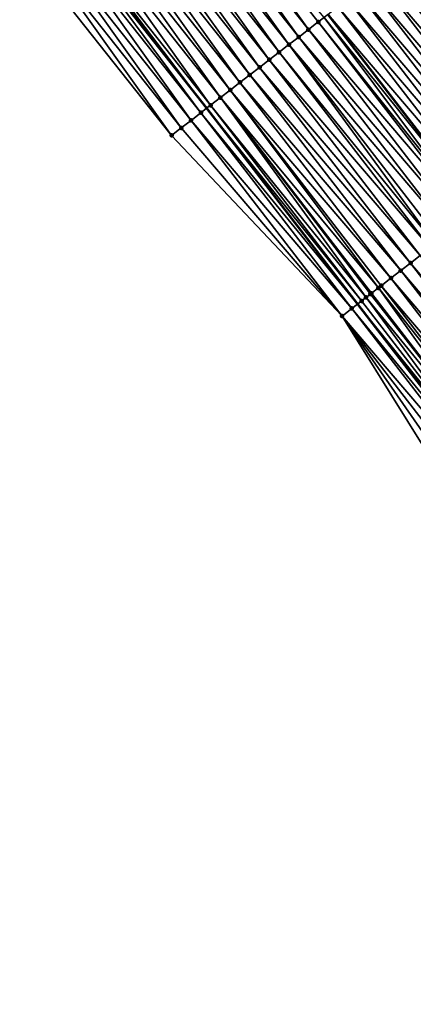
# Model space of a CAD drawing. Header units: feet. Extents: x 2017353 to 2024169, y 808050 to 818690.
# Tile 296 of 305: x 2022988 to 2023020, y 813715 to 813795. Entities that reach past the tile are written whole.
import ezdxf

# ---------------------------------------------------------------- set-up
doc = ezdxf.new("R2010")
doc.units = ezdxf.units.FT
doc.header["$MEASUREMENT"] = 0
for name, color, linetype, lineweight in [('EP_Travel Lane', 172, 'Continuous', 53), ('SB-Road Shots', 141, 'Continuous', 100), ('SB-Road X-Section', 40, 'Continuous', 13), ('STRIPING', 60, 'Continuous', 53)]:
    doc.layers.add(name, color=color, linetype=linetype, lineweight=lineweight)
doc.layers.add('I-77-MM15-17_SB-Surface-BORDER', color=7, linetype='Continuous')
doc.layers.add('I-77-MM15-17_SB-Surface-TIN', color=7, linetype='Continuous')

msp = doc.modelspace()

# ---------------------------------------------------------------- linework, layer by layer
at = {"layer": 'EP_Travel Lane'}
msp.add_polyline3d([(2022991.022505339, 813803.1458993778, 305.6170101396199), (2023003.285776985, 813787.5748178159, 306.3176587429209), (2023015.481625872, 813771.7401552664, 307.0422273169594), (2023027.677817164, 813755.9050481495, 307.7509931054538), (2023039.451268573, 813740.0749688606, 308.4438648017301), (2023051.259084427, 813723.947273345, 309.1315599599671), (2023062.910742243, 813707.9515460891, 309.8217512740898), (2023074.398836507, 813691.5952784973, 310.526257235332), (2023085.886663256, 813675.2393917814, 311.2440111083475), (2023097.152630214, 813658.9396776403, 311.9564695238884), (2023108.400717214, 813642.4176705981, 312.6668367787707), (2023119.426560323, 813626.1889705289, 313.387801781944), (2023130.063606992, 813609.2629426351, 313.9963628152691), (2023140.69929861, 813592.3390709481, 314.6781366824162), (2023151.334193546, 813575.4164669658, 315.40295375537), (2023161.970089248, 813558.4922705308, 316.0737007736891), (2023172.605150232, 813541.5694023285, 316.789546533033), (2023183.240155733, 813524.6466224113, 317.5083899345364)], dxfattribs=at)
at = {"layer": 'I-77-MM15-17_SB-Surface-BORDER', "color": 3, "linetype": 'Continuous', "lineweight": -3}
msp.add_polyline3d([(2023181.852581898, 813523.7702748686, 317.3997637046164), (2023171.551339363, 813540.9040270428, 316.7113860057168), (2023159.106655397, 813556.6838220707, 315.8496676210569), (2023149.587475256, 813574.3128165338, 315.2545603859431), (2023140.480258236, 813592.200764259, 314.6617741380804), (2023129.52701318, 813608.9241119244, 313.9559350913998), (2023117.200194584, 813624.78267664, 313.2088364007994), (2023105.421882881, 813640.386232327, 312.4429763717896), (2023094.197176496, 813656.9241267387, 311.7330354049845), (2023082.980358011, 813673.1857900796, 311.0144584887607), (2023070.66707368, 813688.9574749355, 310.2098197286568), (2023059.170121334, 813705.3067500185, 309.4875459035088), (2023047.574174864, 813721.2345558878, 308.7830737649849), (2023036.571872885, 813737.9548142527, 308.1614076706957), (2023024.851758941, 813753.7143577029, 307.4715350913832), (2023014.230916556, 813770.7705758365, 306.9171997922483), (2023000.449103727, 813785.3755890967, 306.0302409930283), (2022988.183231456, 813800.871041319, 305.3299364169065)], dxfattribs=at)
at = {"layer": 'I-77-MM15-17_SB-Surface-TIN', "color": 128, "linetype": 'Continuous', "lineweight": -3}
for points in [[(2023011.515968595, 813793.9503061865, 307.0344131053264), (2022999.892626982, 813810.2460886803, 306.3718176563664), (2022999.112052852, 813809.6210199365, 306.3000699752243)], [(2023011.515968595, 813793.9503061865, 307.0344131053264), (2023012.306402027, 813794.5628598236, 307.1087655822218), (2022999.892626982, 813810.2460886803, 306.3718176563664)], [(2023012.306402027, 813794.5628598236, 307.1087655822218), (2023012.775015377, 813794.9257838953, 307.1476673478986), (2022999.892626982, 813810.2460886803, 306.3718176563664)], [(2023010.725530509, 813793.3377585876, 306.9602753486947), (2022999.112052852, 813809.6210199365, 306.3000699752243), (2022998.331391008, 813808.9960613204, 306.2321656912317)], [(2023010.725530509, 813793.3377585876, 306.9602753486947), (2023011.515968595, 813793.9503061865, 307.0344131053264), (2022999.112052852, 813809.6210199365, 306.3000699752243)], [(2023009.935006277, 813792.7253227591, 306.8901120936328), (2022998.331391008, 813808.9960613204, 306.2321656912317), (2022997.550757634, 813808.3710669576, 306.1630138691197)], [(2023009.935006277, 813792.7253227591, 306.8901120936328), (2023010.725530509, 813793.3377585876, 306.9602753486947), (2022998.331391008, 813808.9960613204, 306.2321656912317)], [(2023008.353867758, 813791.5005679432, 306.7539404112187), (2022996.770020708, 813807.7462026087, 306.098399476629), (2022995.989206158, 813807.121435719, 306.0371863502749)], [(2023009.144434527, 813792.1129485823, 306.8221411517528), (2022997.550757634, 813808.3710669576, 306.1630138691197), (2022996.770020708, 813807.7462026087, 306.098399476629)], [(2023008.353867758, 813791.5005679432, 306.7539404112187), (2023009.144434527, 813792.1129485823, 306.8221411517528), (2022996.770020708, 813807.7462026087, 306.098399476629)], [(2023009.144434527, 813792.1129485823, 306.8221411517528), (2023009.935006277, 813792.7253227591, 306.8901120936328), (2022997.550757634, 813808.3710669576, 306.1630138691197)], [(2023007.563221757, 813790.8882901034, 306.6893951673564), (2022995.989206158, 813807.121435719, 306.0371863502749), (2022995.208460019, 813806.4965829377, 305.9729756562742)], [(2023007.563221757, 813790.8882901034, 306.6893951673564), (2023008.353867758, 813791.5005679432, 306.7539404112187), (2022995.989206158, 813807.121435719, 306.0371863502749)], [(2023006.772625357, 813790.2759479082, 306.62256147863), (2022995.208460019, 813806.4965829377, 305.9729756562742), (2022994.427782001, 813805.8716446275, 305.9057800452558)], [(2023006.772625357, 813790.2759479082, 306.62256147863), (2023007.563221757, 813790.8882901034, 306.6893951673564), (2022995.208460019, 813806.4965829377, 305.9729756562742)], [(2023005.191480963, 813789.0512007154, 306.4866608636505), (2022993.647061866, 813805.246759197, 305.8404299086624), (2022992.866347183, 813804.6218669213, 305.7748408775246)], [(2023005.982055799, 813789.663570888, 306.5544894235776), (2022994.427782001, 813805.8716446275, 305.9057800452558), (2022993.647061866, 813805.246759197, 305.8404299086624)], [(2023005.191480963, 813789.0512007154, 306.4866608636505), (2023005.982055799, 813789.663570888, 306.5544894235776), (2022993.647061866, 813805.246759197, 305.8404299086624)], [(2023005.982055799, 813789.663570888, 306.5544894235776), (2023006.772625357, 813790.2759479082, 306.62256147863), (2022994.427782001, 813805.8716446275, 305.9057800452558)], [(2023004.400839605, 813788.4389168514, 306.4219014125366), (2022992.866347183, 813804.6218669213, 305.7748408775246), (2022992.085584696, 813803.9970346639, 305.711346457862)], [(2023004.400839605, 813788.4389168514, 306.4219014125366), (2023005.191480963, 813789.0512007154, 306.4866608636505), (2022992.866347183, 813804.6218669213, 305.7748408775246)], [(2023003.610295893, 813787.8265062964, 306.3526368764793), (2022992.085584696, 813803.9970346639, 305.711346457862), (2022991.304819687, 813803.3722055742, 305.6479625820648)], [(2023003.610295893, 813787.8265062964, 306.3526368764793), (2023004.400839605, 813788.4389168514, 306.4219014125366), (2022992.085584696, 813803.9970346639, 305.711346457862)], [(2023002.820096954, 813787.2136484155, 306.2674656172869), (2022991.022505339, 813803.1458993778, 305.6170101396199), (2022990.524560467, 813802.7467414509, 305.5624163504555)], [(2022991.304819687, 813803.3722055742, 305.6479625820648), (2022991.022505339, 813803.1458993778, 305.6170101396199), (2023003.285776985, 813787.5748178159, 306.3176587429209)], [(2023002.820096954, 813787.2136484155, 306.2674656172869), (2023003.285776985, 813787.5748178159, 306.3176587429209), (2022991.022505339, 813803.1458993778, 305.6170101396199)], [(2023003.610295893, 813787.8265062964, 306.3526368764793), (2022991.304819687, 813803.3722055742, 305.6479625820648), (2023003.285776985, 813787.5748178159, 306.3176587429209)], [(2023001.239476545, 813785.9882213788, 306.1073900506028), (2022989.744227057, 813802.1213704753, 305.4801209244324), (2022988.96364284, 813801.4963143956, 305.4088152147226)], [(2023002.02985682, 813786.6008439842, 306.1841950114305), (2022990.524560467, 813802.7467414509, 305.5624163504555), (2022989.744227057, 813802.1213704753, 305.4801209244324)], [(2023001.239476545, 813785.9882213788, 306.1073900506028), (2023002.02985682, 813786.6008439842, 306.1841950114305), (2022989.744227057, 813802.1213704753, 305.4801209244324)], [(2023002.02985682, 813786.6008439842, 306.1841950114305), (2023002.820096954, 813787.2136484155, 306.2674656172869), (2022990.524560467, 813802.7467414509, 305.5624163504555)], [(2023000.449103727, 813785.3755890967, 306.0302409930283), (2022988.96364284, 813801.4963143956, 305.4088152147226), (2022988.183231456, 813800.871041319, 305.3299364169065)], [(2023000.449103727, 813785.3755890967, 306.0302409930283), (2023001.239476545, 813785.9882213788, 306.1073900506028), (2022988.96364284, 813801.4963143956, 305.4088152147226)], [(2023032.411379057, 813784.8586691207, 308.6045373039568), (2023020.209830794, 813800.6895711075, 307.8940697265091), (2023019.419526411, 813800.0768500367, 307.8137633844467)], [(2023031.621026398, 813784.2460106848, 308.5264581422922), (2023019.419526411, 813800.0768500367, 307.8137633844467), (2023018.629134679, 813799.4642422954, 307.7374869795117)], [(2023031.621026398, 813784.2460106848, 308.5264581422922), (2023032.411379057, 813784.8586691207, 308.6045373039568), (2023019.419526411, 813800.0768500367, 307.8137633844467)], [(2023030.040154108, 813783.0209104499, 308.3780033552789), (2023017.838735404, 813798.85164434, 307.6615585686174), (2023017.048375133, 813798.2389957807, 307.5838307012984)], [(2023030.830595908, 813783.6334532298, 308.4519698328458), (2023018.629134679, 813799.4642422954, 307.7374869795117), (2023017.838735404, 813798.85164434, 307.6615585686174)], [(2023030.040154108, 813783.0209104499, 308.3780033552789), (2023030.830595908, 813783.6334532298, 308.4519698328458), (2023017.838735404, 813798.85164434, 307.6615585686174)], [(2023030.830595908, 813783.6334532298, 308.4519698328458), (2023031.621026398, 813784.2460106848, 308.5264581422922), (2023018.629134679, 813799.4642422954, 307.7374869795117)], [(2023029.249815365, 813782.4082339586, 308.2992821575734), (2023017.048375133, 813798.2389957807, 307.5838307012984), (2023016.25810156, 813797.6262347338, 307.5021028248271)], [(2023029.249815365, 813782.4082339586, 308.2992821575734), (2023030.040154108, 813783.0209104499, 308.3780033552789), (2023017.048375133, 813798.2389957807, 307.5838307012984)], [(2023028.459460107, 813781.7955788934, 308.2213228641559), (2023016.25810156, 813797.6262347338, 307.5021028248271), (2023015.467749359, 813797.0135757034, 307.4240026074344)], [(2023028.459460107, 813781.7955788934, 308.2213228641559), (2023029.249815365, 813782.4082339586, 308.2992821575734), (2023016.25810156, 813797.6262347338, 307.5021028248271)], [(2023027.669139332, 813781.1828790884, 308.1417726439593), (2023015.467749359, 813797.0135757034, 307.4240026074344), (2023014.677447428, 813796.4008514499, 307.3435830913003)], [(2023027.669139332, 813781.1828790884, 308.1417726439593), (2023028.459460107, 813781.7955788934, 308.2213228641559), (2023015.467749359, 813797.0135757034, 307.4240026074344)], [(2023026.088518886, 813779.957452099, 307.9816985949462), (2023013.887185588, 813795.7880751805, 307.261313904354), (2023013.096881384, 813795.1753538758, 307.180999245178)], [(2023026.878806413, 813780.5701950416, 308.0627827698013), (2023014.677447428, 813796.4008514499, 307.3435830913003), (2023013.887185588, 813795.7880751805, 307.261313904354)], [(2023026.088518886, 813779.957452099, 307.9816985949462), (2023026.878806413, 813780.5701950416, 308.0627827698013), (2023013.887185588, 813795.7880751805, 307.261313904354)], [(2023026.878806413, 813780.5701950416, 308.0627827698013), (2023027.669139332, 813781.1828790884, 308.1417726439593), (2023014.677447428, 813796.4008514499, 307.3435830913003)], [(2023024.754231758, 813778.9224882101, 307.8350885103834), (2023012.775015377, 813794.9257838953, 307.1476673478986), (2023012.306402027, 813794.5628598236, 307.1087655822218)], [(2023012.775015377, 813794.9257838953, 307.1476673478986), (2023025.289069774, 813779.3373057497, 307.8929810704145), (2023013.087588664, 813795.1681484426, 307.1800369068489)], [(2023024.754231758, 813778.9224882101, 307.8350885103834), (2023025.289069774, 813779.3373057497, 307.8929810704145), (2023012.775015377, 813794.9257838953, 307.1476673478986)], [(2023025.298374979, 813779.3445228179, 307.8939882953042), (2023013.096881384, 813795.1753538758, 307.180999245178), (2023013.087588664, 813795.1681484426, 307.1800369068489)], [(2023025.298374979, 813779.3445228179, 307.8939882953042), (2023013.087588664, 813795.1681484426, 307.1800369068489), (2023025.289069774, 813779.3373057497, 307.8929810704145)], [(2023025.298374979, 813779.3445228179, 307.8939882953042), (2023026.088518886, 813779.957452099, 307.9816985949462), (2023013.096881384, 813795.1753538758, 307.180999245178)], [(2023024.508060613, 813778.7318146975, 307.8141423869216), (2023012.306402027, 813794.5628598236, 307.1087655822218), (2023011.515968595, 813793.9503061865, 307.0344131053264)], [(2023024.508060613, 813778.7318146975, 307.8141423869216), (2023024.754231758, 813778.9224882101, 307.8350885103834), (2023012.306402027, 813794.5628598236, 307.1087655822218)], [(2023022.926962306, 813777.5070077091, 307.676115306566), (2023010.725530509, 813793.3377585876, 306.9602753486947), (2023009.935006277, 813792.7253227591, 306.8901120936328)], [(2023023.717484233, 813778.1194465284, 307.7463849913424), (2023011.515968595, 813793.9503061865, 307.0344131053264), (2023010.725530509, 813793.3377585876, 306.9602753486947)], [(2023022.926962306, 813777.5070077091, 307.676115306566), (2023023.717484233, 813778.1194465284, 307.7463849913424), (2023010.725530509, 813793.3377585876, 306.9602753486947)], [(2023023.717484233, 813778.1194465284, 307.7463849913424), (2023024.508060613, 813778.7318146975, 307.8141423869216), (2023011.515968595, 813793.9503061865, 307.0344131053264)], [(2023021.743993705, 813776.5902310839, 307.564297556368), (2023009.935006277, 813792.7253227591, 306.8901120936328), (2023009.144434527, 813792.1129485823, 306.8221411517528)], [(2023021.743993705, 813776.5902310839, 307.564297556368), (2023022.136610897, 813776.8943476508, 307.5979784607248), (2023009.935006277, 813792.7253227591, 306.8901120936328)], [(2023022.136610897, 813776.8943476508, 307.5979784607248), (2023022.926962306, 813777.5070077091, 307.676115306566), (2023009.935006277, 813792.7253227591, 306.8901120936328)], [(2023021.345898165, 813776.2821563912, 307.536511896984), (2023009.144434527, 813792.1129485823, 306.8221411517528), (2023008.353867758, 813791.5005679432, 306.7539404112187)], [(2023021.345898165, 813776.2821563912, 307.536511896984), (2023021.743993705, 813776.5902310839, 307.564297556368), (2023009.144434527, 813792.1129485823, 306.8221411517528)], [(2023019.764445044, 813775.0578097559, 307.4148547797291), (2023007.563221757, 813790.8882901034, 306.6893951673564), (2023006.772625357, 813790.2759479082, 306.62256147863)], [(2023020.555292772, 813775.6698258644, 307.4700930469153), (2023008.353867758, 813791.5005679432, 306.7539404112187), (2023007.563221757, 813790.8882901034, 306.6893951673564)], [(2023019.764445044, 813775.0578097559, 307.4148547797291), (2023020.555292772, 813775.6698258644, 307.4700930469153), (2023007.563221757, 813790.8882901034, 306.6893951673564)], [(2023020.555292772, 813775.6698258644, 307.4700930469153), (2023021.345898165, 813776.2821563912, 307.536511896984), (2023008.353867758, 813791.5005679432, 306.7539404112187)], [(2023018.973825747, 813774.445497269, 307.3490774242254), (2023006.772625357, 813790.2759479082, 306.62256147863), (2023005.982055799, 813789.663570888, 306.5544894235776)], [(2023018.973825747, 813774.445497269, 307.3490774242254), (2023019.764445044, 813775.0578097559, 307.4148547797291), (2023006.772625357, 813790.2759479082, 306.62256147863)], [(2023018.183185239, 813773.8332123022, 307.2842786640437), (2023005.982055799, 813789.663570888, 306.5544894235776), (2023005.191480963, 813789.0512007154, 306.4866608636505)], [(2023018.183185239, 813773.8332123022, 307.2842786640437), (2023018.973825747, 813774.445497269, 307.3490774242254), (2023005.982055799, 813789.663570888, 306.5544894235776)], [(2023017.170651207, 813773.0485112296, 307.1883974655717), (2023005.191480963, 813789.0512007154, 306.4866608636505), (2023004.400839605, 813788.4389168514, 306.4219014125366)], [(2023017.170651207, 813773.0485112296, 307.1883974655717), (2023017.392702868, 813773.2207221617, 307.2121840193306), (2023005.191480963, 813789.0512007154, 306.4866608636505)], [(2023017.392702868, 813773.2207221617, 307.2121840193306), (2023018.183185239, 813773.8332123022, 307.2842786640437), (2023005.191480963, 813789.0512007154, 306.4866608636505)], [(2023015.811601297, 813771.9959194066, 307.0743074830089), (2023003.610295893, 813787.8265062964, 306.3526368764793), (2023003.285776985, 813787.5748178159, 306.3176587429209)], [(2023016.177038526, 813772.2788144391, 307.1019032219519), (2023004.400839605, 813788.4389168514, 306.4219014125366), (2023003.610295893, 813787.8265062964, 306.3526368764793)], [(2023015.811601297, 813771.9959194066, 307.0743074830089), (2023016.177038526, 813772.2788144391, 307.1019032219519), (2023003.610295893, 813787.8265062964, 306.3526368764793)], [(2023016.177038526, 813772.2788144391, 307.1019032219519), (2023016.516552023, 813772.5414482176, 307.1232364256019), (2023004.400839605, 813788.4389168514, 306.4219014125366)], [(2023016.516552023, 813772.5414482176, 307.1232364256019), (2023016.602453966, 813772.6079291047, 307.1293178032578), (2023004.400839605, 813788.4389168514, 306.4219014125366)], [(2023016.602453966, 813772.6079291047, 307.1293178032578), (2023017.170651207, 813773.0485112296, 307.1883974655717), (2023004.400839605, 813788.4389168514, 306.4219014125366)], [(2023015.021221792, 813771.3832958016, 306.9974668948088), (2023002.820096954, 813787.2136484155, 306.2674656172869), (2023002.02985682, 813786.6008439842, 306.1841950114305)], [(2023002.820096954, 813787.2136484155, 306.2674656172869), (2023015.481625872, 813771.7401552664, 307.0422273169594), (2023003.285776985, 813787.5748178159, 306.3176587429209)], [(2023015.021221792, 813771.3832958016, 306.9974668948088), (2023015.481625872, 813771.7401552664, 307.0422273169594), (2023002.820096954, 813787.2136484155, 306.2674656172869)], [(2023015.811601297, 813771.9959194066, 307.0743074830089), (2023003.285776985, 813787.5748178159, 306.3176587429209), (2023015.481625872, 813771.7401552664, 307.0422273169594)], [(2023014.230916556, 813770.7705758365, 306.9171997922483), (2023002.02985682, 813786.6008439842, 306.1841950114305), (2023001.239476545, 813785.9882213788, 306.1073900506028)], [(2023014.230916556, 813770.7705758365, 306.9171997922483), (2023015.021221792, 813771.3832958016, 306.9974668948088), (2023002.02985682, 813786.6008439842, 306.1841950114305)], [(2023014.230916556, 813770.7705758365, 306.9171997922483), (2023001.239476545, 813785.9882213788, 306.1073900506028), (2023000.449103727, 813785.3755890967, 306.0302409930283)], [(2023031.965925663, 813759.2269955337, 308.1284427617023), (2023019.764445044, 813775.0578097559, 307.4148547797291), (2023018.973825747, 813774.445497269, 307.3490774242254)], [(2023032.756622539, 813759.8392073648, 308.1906407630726), (2023020.555292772, 813775.6698258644, 307.4700930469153), (2023019.764445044, 813775.0578097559, 307.4148547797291)], [(2023031.965925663, 813759.2269955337, 308.1284427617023), (2023032.756622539, 813759.8392073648, 308.1906407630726), (2023019.764445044, 813775.0578097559, 307.4148547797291)], [(2023031.175301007, 813758.61469, 308.0629127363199), (2023018.973825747, 813774.445497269, 307.3490774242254), (2023018.183185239, 813773.8332123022, 307.2842786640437)], [(2023031.175301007, 813758.61469, 308.0629127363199), (2023031.965925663, 813759.2269955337, 308.1284427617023), (2023018.973825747, 813774.445497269, 307.3490774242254)], [(2023030.384752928, 813758.0022851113, 307.9938496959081), (2023018.183185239, 813773.8332123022, 307.2842786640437), (2023017.392702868, 813773.2207221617, 307.2121840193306)], [(2023030.384752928, 813758.0022851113, 307.9938496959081), (2023031.175301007, 813758.61469, 308.0629127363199), (2023018.183185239, 813773.8332123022, 307.2842786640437)], [(2023028.803725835, 813756.7773857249, 307.8525371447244), (2023016.516552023, 813772.5414482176, 307.1232364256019), (2023016.177038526, 813772.2788144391, 307.1019032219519)], [(2023028.803725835, 813756.7773857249, 307.8525371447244), (2023016.602453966, 813772.6079291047, 307.1293178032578), (2023016.516552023, 813772.5414482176, 307.1232364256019)], [(2023028.803725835, 813756.7773857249, 307.8525371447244), (2023017.170651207, 813773.0485112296, 307.1883974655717), (2023016.602453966, 813772.6079291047, 307.1293178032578)], [(2023029.594220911, 813757.3898593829, 307.9240455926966), (2023017.392702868, 813773.2207221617, 307.2121840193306), (2023017.170651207, 813773.0485112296, 307.1883974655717)], [(2023028.803725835, 813756.7773857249, 307.8525371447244), (2023029.594220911, 813757.3898593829, 307.9240455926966), (2023017.170651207, 813773.0485112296, 307.1883974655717)], [(2023029.594220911, 813757.3898593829, 307.9240455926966), (2023030.384752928, 813758.0022851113, 307.9938496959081), (2023017.392702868, 813773.2207221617, 307.2121840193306)], [(2023028.013129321, 813756.1650436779, 307.7857087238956), (2023015.811601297, 813771.9959194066, 307.0743074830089), (2023015.481625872, 813771.7401552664, 307.0422273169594)], [(2023028.013129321, 813756.1650436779, 307.7857087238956), (2023016.177038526, 813772.2788144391, 307.1019032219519), (2023015.811601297, 813771.9959194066, 307.0743074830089)], [(2023028.013129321, 813756.1650436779, 307.7857087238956), (2023028.803725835, 813756.7773857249, 307.8525371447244), (2023016.177038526, 813772.2788144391, 307.1019032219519)], [(2023027.222857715, 813755.55228008, 307.7038901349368), (2023015.021221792, 813771.3832958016, 306.9974668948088), (2023014.230916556, 813770.7705758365, 306.9171997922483)], [(2023015.021221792, 813771.3832958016, 306.9974668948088), (2023027.677817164, 813755.9050481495, 307.7509931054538), (2023015.481625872, 813771.7401552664, 307.0422273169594)], [(2023027.222857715, 813755.55228008, 307.7038901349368), (2023027.677817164, 813755.9050481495, 307.7509931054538), (2023015.021221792, 813771.3832958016, 306.9974668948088)], [(2023028.013129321, 813756.1650436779, 307.7857087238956), (2023015.481625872, 813771.7401552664, 307.0422273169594), (2023027.677817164, 813755.9050481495, 307.7509931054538)], [(2023024.851758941, 813753.7143577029, 307.4715350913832), (2023025.642107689, 813754.3270212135, 307.5497946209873), (2023014.230916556, 813770.7705758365, 306.9171997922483)], [(2023025.642107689, 813754.3270212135, 307.5497946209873), (2023026.432588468, 813754.9395134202, 307.6219626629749), (2023014.230916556, 813770.7705758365, 306.9171997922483)], [(2023026.432588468, 813754.9395134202, 307.6219626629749), (2023027.222857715, 813755.55228008, 307.7038901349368), (2023014.230916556, 813770.7705758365, 306.9171997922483)]]:
    msp.add_3dface(points, dxfattribs=at)
at = {"layer": 'SB-Road Shots', "lineweight": 100}
for p in [(2023012.306402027, 813794.5628598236, 307.1087655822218), (2023010.725530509, 813793.3377585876, 306.9602753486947), (2023011.515968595, 813793.9503061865, 307.0344131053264), (2023009.935006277, 813792.7253227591, 306.8901120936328), (2023009.144434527, 813792.1129485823, 306.8221411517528), (2023007.563221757, 813790.8882901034, 306.6893951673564), (2023008.353867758, 813791.5005679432, 306.7539404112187), (2023006.772625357, 813790.2759479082, 306.62256147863), (2023005.982055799, 813789.663570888, 306.5544894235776), (2023005.191480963, 813789.0512007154, 306.4866608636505), (2023003.610295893, 813787.8265062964, 306.3526368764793), (2023004.400839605, 813788.4389168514, 306.4219014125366), (2023002.820096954, 813787.2136484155, 306.2674656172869), (2023002.02985682, 813786.6008439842, 306.1841950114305), (2023000.449103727, 813785.3755890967, 306.0302409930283), (2023001.239476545, 813785.9882213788, 306.1073900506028), (2023019.764445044, 813775.0578097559, 307.4148547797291), (2023018.973825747, 813774.445497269, 307.3490774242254), (2023018.183185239, 813773.8332123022, 307.2842786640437), (2023016.516552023, 813772.5414482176, 307.1232364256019), (2023016.602453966, 813772.6079291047, 307.1293178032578), (2023017.170651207, 813773.0485112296, 307.1883974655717), (2023017.392702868, 813773.2207221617, 307.2121840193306), (2023015.811601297, 813771.9959194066, 307.0743074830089), (2023016.177038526, 813772.2788144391, 307.1019032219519), (2023015.021221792, 813771.3832958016, 306.9974668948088), (2023014.230916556, 813770.7705758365, 306.9171997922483)]:
    msp.add_point(p, dxfattribs=at)
at = {"layer": 'SB-Road X-Section', "extrusion": (0.6100782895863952, -0.7915462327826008, 0.03548298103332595), "elevation": 590050.7643458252, "flags": 128}
msp.add_lwpolyline([(2099124.029178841, -20641.40176068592), (2099124.013702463, -20641.40242883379), (2099123.013702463, -20641.47814608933), (2099122.013702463, -20641.54339126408), (2099121.013702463, -20641.61347837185), (2099120.013702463, -20641.6935698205), (2099119.013702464, -20641.78149976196), (2099118.013702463, -20641.86458963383), (2099117.013702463, -20641.9449465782), (2099116.013702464, -20642.02127104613), (2099115.013702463, -20642.09724730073), (2099114.013702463, -20642.17502414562), (2099113.013702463, -20642.25680352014), (2099112.013702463, -20642.33495294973), (2099111.013702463, -20642.4154231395), (2099110.013702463, -20642.49774416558), (2099109.013702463, -20642.5781094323), (2099108.606416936, -20642.61146233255), (2099108.013702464, -20642.65038861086), (2099107.013702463, -20642.72478793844), (2099106.013702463, -20642.79897241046), (2099105.013702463, -20642.86917987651), (2099104.013702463, -20642.93719364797), (2099103.013702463, -20643.00543736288), (2099102.013702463, -20643.07002327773), (2099101.013702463, -20643.13689907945), (2099100.013702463, -20643.20501402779), (2099099.013702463, -20643.27288532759), (2099098.013702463, -20643.33768558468), (2099097.013702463, -20643.40699376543), (2099096.013702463, -20643.49221869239), (2099095.013702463, -20643.57554176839), (2099094.013702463, -20643.65239512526), (2099093.013702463, -20643.72959279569)], dxfattribs=at)
at = {"layer": 'SB-Road X-Section', "extrusion": (0.6100782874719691, -0.7915462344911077, 0.03548297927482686), "elevation": 590070.7586774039, "flags": 128}
msp.add_lwpolyline([(2099123.753257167, -20641.40872568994), (2099123.015308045, -20641.46484705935), (2099122.015308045, -20641.53733769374), (2099121.015308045, -20641.61103040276), (2099120.015308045, -20641.69145061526), (2099119.015308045, -20641.77723485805), (2099118.015308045, -20641.86254032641), (2099117.015308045, -20641.940668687), (2099116.015308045, -20642.01520393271), (2099115.015308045, -20642.08921701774), (2099114.015308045, -20642.16798781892), (2099113.015308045, -20642.24599623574), (2099112.015308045, -20642.32559658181), (2099111.015308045, -20642.40463622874), (2099110.015308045, -20642.48577149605), (2099109.015308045, -20642.57353706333), (2099108.326685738, -20642.63247396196), (2099108.015308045, -20642.6534332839), (2099107.015308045, -20642.72123337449), (2099106.015308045, -20642.79154733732), (2099105.015308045, -20642.86973341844), (2099104.518685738, -20642.90343554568), (2099104.015308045, -20642.93123871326), (2099103.015308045, -20642.99769941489), (2099102.015308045, -20643.05297248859), (2099101.015308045, -20643.11879129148), (2099100.015308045, -20643.18363088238), (2099099.015308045, -20643.25577095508), (2099098.734304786, -20643.27957249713), (2099098.015308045, -20643.33868938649), (2099097.906685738, -20643.34477459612), (2099097.477447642, -20643.36612124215), (2099097.015308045, -20643.39373436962), (2099096.015308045, -20643.47062337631), (2099095.015308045, -20643.55094105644)], dxfattribs=at)
at = {"layer": 'STRIPING'}
msp.add_polyline3d([(2023013.087588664, 813795.1681484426, 307.1800369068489), (2023025.289069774, 813779.3373057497, 307.8929810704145), (2023037.490631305, 813763.5063587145, 308.6022145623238), (2023049.449252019, 813747.431255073, 309.2971778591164), (2023061.257169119, 813731.3034212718, 309.9798800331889), (2023073.042677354, 813715.1130291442, 310.6740433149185), (2023084.540112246, 813698.7630558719, 311.372172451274), (2023096.037625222, 813682.4129715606, 312.0664382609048), (2023107.406418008, 813665.93260703, 312.733613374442), (2023118.631189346, 813649.39460383, 313.4399986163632), (2023129.881959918, 813632.7917992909, 314.1948764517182), (2023140.760924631, 813616.0181797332, 314.8131413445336), (2023151.637735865, 813599.2478804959, 315.5451664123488), (2023162.405940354, 813582.408587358, 316.2589201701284), (2023173.167802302, 813565.5633564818, 316.9251493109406), (2023183.928506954, 813548.719937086, 317.6531741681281), (2023194.661508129, 813531.8591779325, 318.3828489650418)], dxfattribs=at)

doc.saveas('drawing.dxf')
